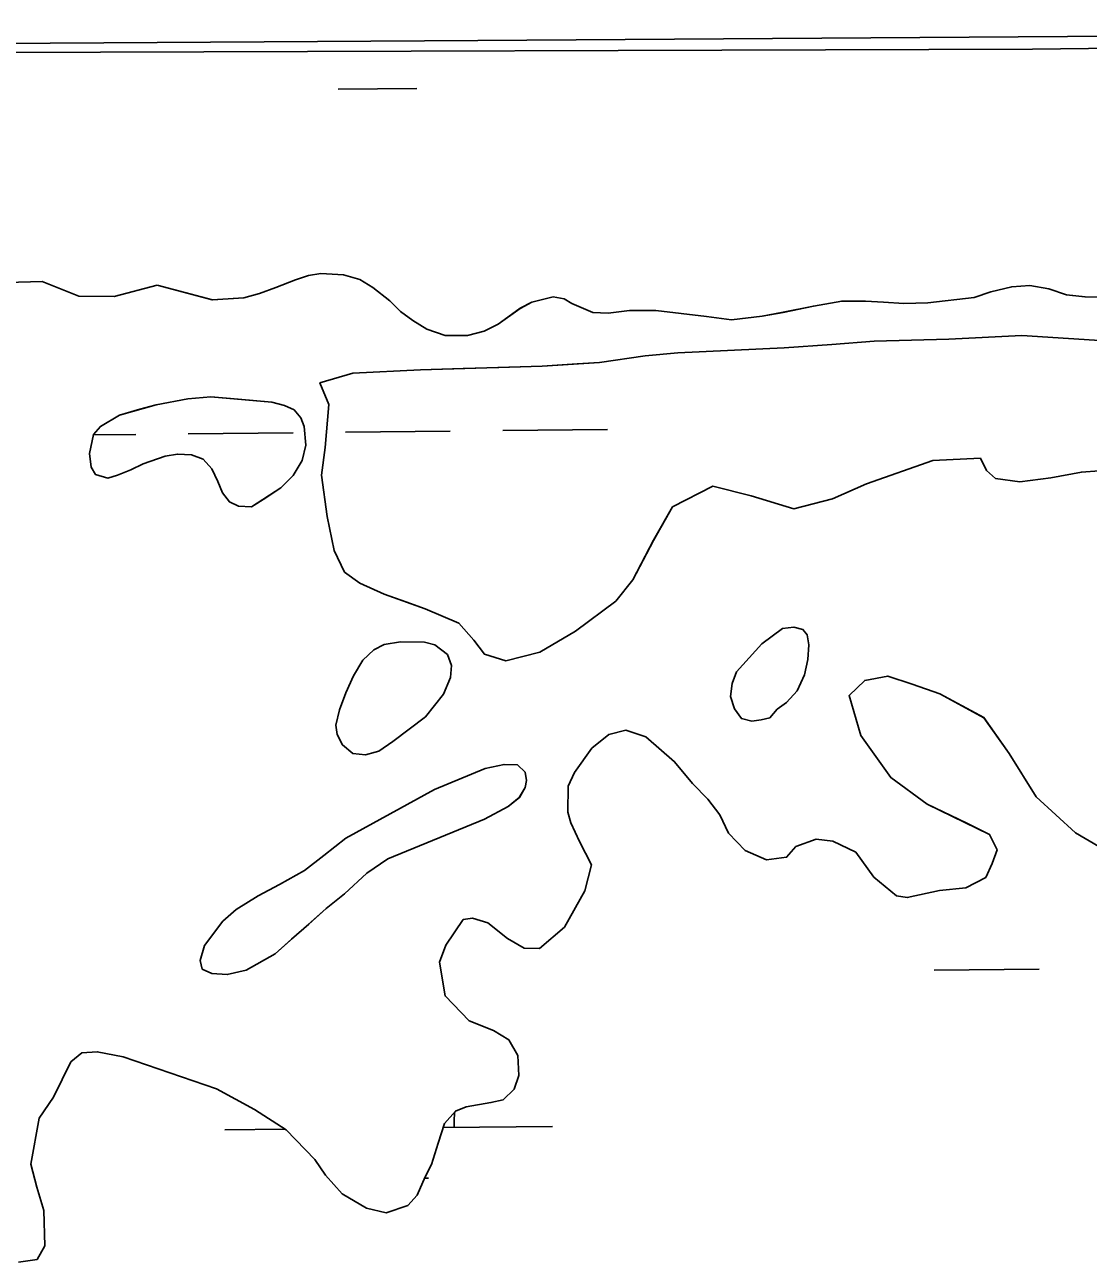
# Model space of a CAD drawing. Extents: x 3734862 to 3772949, y 391520 to 417239.
# Drawn here: x 3739323.8 to 3739648.5, y 413952.1 to 414329.9 of the extents above; entities that cross this region are included whole.
import ezdxf

# ---------------------------------------------------------------- set-up
doc = ezdxf.new("R2010")
doc.units = 0
doc.layers.add('V-TOPO-SHOR', color=7, linetype='Continuous')
doc.layers.add('V-WETL-SWMP', color=7, linetype='Continuous')

msp = doc.modelspace()

# ---------------------------------------------------------------- linework, layer by layer
at = {"layer": 'V-TOPO-SHOR'}
for p, q in [((3740058.3, 414329.12), (3739462.08, 414325.07)), ((3739462.08, 414325.07), (3738957.12, 414322.02))]:
    msp.add_line(p, q, dxfattribs=at)
for points in [[(3739318.38, 414251.17), (3739329.16, 414251.46), (3739340.33, 414247.06), (3739351.11, 414246.89), (3739364.29, 414250.42)], [(3739381.09, 414245.93), (3739390.73, 414246.56), (3739395.47, 414247.86), (3739400.51, 414249.64), (3739406.44, 414252), (3739410.4, 414253.32), (3739414.24, 414253.94), (3739421.12, 414253.53), (3739426.1, 414252.08), (3739430.09, 414249.65), (3739435.24, 414245.64), (3739438.53, 414242.34), (3739442.31, 414239.62), (3739446.6, 414237), (3739452.17, 414235.04), (3739458.95, 414235.03), (3739464.08, 414236.32), (3739468.35, 414238.51), (3739475.01, 414243.32), (3739478.58, 414245.22), (3739485.09, 414246.79), (3739488.52, 414246.24), (3739490.86, 414244.83), (3739497.2, 414242.07), (3739501.92, 414241.89), (3739508.42, 414242.67), (3739516.48, 414242.64), (3739531.97, 414240.81), (3739539.53, 414239.8), (3739548.88, 414240.93), (3739555.29, 414242.1), (3739564.56, 414244.02), (3739573.23, 414245.55), (3739580.51, 414245.52), (3739585.91, 414245.24), (3739592.19, 414244.74), (3739599.47, 414245.02), (3739613.65, 414246.66), (3739618.69, 414248.34), (3739625.11, 414249.91), (3739630.62, 414250.31), (3739636.4, 414249.23), (3739641.87, 414247.47), (3739647.47, 414246.79), (3739655.43, 414246.76)], [(3739364.29, 414250.42), (3739381.09, 414245.93)], [(3739656.66, 414233.19), (3739628.19, 414235.03), (3739605.86, 414233.92), (3739583.14, 414233.31), (3739570.15, 414232.24), (3739555.59, 414231.3), (3739523.22, 414229.77), (3739513.18, 414228.85), (3739499.29, 414226.81), (3739492.41, 414226.34), (3739481.78, 414225.62), (3739468.5, 414225.25), (3739457.69, 414224.94), (3739444.6, 414224.56), (3739423.95, 414223.52), (3739413.94, 414220.56)], [(3739413.94, 414220.56), (3739416.65, 414213.95), (3739415.49, 414200.85), (3739414.42, 414192.43), (3739416.09, 414179.76), (3739418.26, 414169.41), (3739421.43, 414162.8), (3739426.07, 414159.44), (3739433.51, 414156.04), (3739440.5, 414153.58), (3739446.09, 414151.62), (3739456.33, 414147.23), (3739460.93, 414142), (3739464.14, 414137.73), (3739470.66, 414135.75), (3739481.02, 414138.4), (3739491.9, 414144.78), (3739504.23, 414153.95), (3739509.49, 414160.42), (3739515.78, 414172.51), (3739521.57, 414182.72), (3739533.86, 414189.08), (3739545.52, 414186.08), (3739558.58, 414182.11), (3739570.35, 414185.2), (3739580.73, 414189.72), (3739601, 414196.89), (3739615.53, 414197.59), (3739617.35, 414193.81), (3739620.12, 414191.42), (3739627.6, 414190.36), (3739636.99, 414191.61), (3739646.39, 414193.33), (3739657.18, 414194.1)], [(3739359.93, 414195.86), (3739366.66, 414198.21), (3739370.41, 414198.84), (3739374.73, 414198.57), (3739378.25, 414197.23), (3739380.96, 414194.34), (3739382.77, 414190.47), (3739384.19, 414187), (3739386.31, 414184.21), (3739389.04, 414182.88), (3739393.08, 414182.72), (3739397.45, 414185.5), (3739402.03, 414188.48), (3739405.73, 414192.26), (3739408.46, 414196.84), (3739409.62, 414201.54), (3739409.13, 414207.26), (3739408.09, 414209.93), (3739406.06, 414212.33), (3739403.13, 414213.66), (3739399.21, 414214.7), (3739388.99, 414215.56), (3739380.63, 414216.29), (3739373.64, 414215.71), (3739363.96, 414213.9), (3739358.92, 414212.51), (3739352.79, 414210.74), (3739346.93, 414207.29), (3739344.82, 414204.77), (3739343.54, 414198.98), (3739344.07, 414194.84), (3739345.41, 414192.55), (3739349.23, 414191.51), (3739352.09, 414192.35), (3739356.16, 414194.05), (3739359.93, 414195.86)], [(3739553.48, 414120.95), (3739556.37, 414122.97), (3739559.58, 414126.56), (3739561.82, 414131.45), (3739562.88, 414136.15), (3739563.15, 414140.58), (3739562.61, 414143.64), (3739561.36, 414145.33), (3739558.61, 414145.97), (3739555.16, 414145.63), (3739548.78, 414140.91), (3739541.07, 414132.37), (3739539.73, 414128.76), (3739539.27, 414124.83), (3739540.49, 414121.07), (3739542.6, 414118.08), (3739545.74, 414117.34), (3739548.6, 414117.68), (3739551.27, 414118.33), (3739553.48, 414120.95)], [(3739436.2, 414111.05), (3739446.17, 414118.67), (3739451.69, 414125.57), (3739453.74, 414130.65), (3739454.1, 414134.29), (3739452.87, 414137.65), (3739448.98, 414140.57), (3739445.85, 414141.41), (3739438.47, 414141.53), (3739433.53, 414140.72), (3739430.36, 414139.1), (3739427.06, 414135.91), (3739424.22, 414131.13), (3739421.87, 414125.95), (3739419.92, 414120.77), (3739418.76, 414116.06), (3739419.21, 414113.2), (3739420.83, 414110.03), (3739423.93, 414107.42), (3739427.86, 414107.06), (3739430.83, 414107.8), (3739431.92, 414108.17), (3739436.2, 414111.05)], [(3739661.77, 414073.12), (3739644.6, 414083.24), (3739632.59, 414094.22), (3739624.37, 414107.47), (3739616.58, 414118.38), (3739603.11, 414125.62), (3739594.73, 414128.57), (3739587.27, 414131.04), (3739580.22, 414129.75), (3739575.46, 414125.14), (3739579.01, 414112.9), (3739588.17, 414100.1), (3739599.28, 414091.95), (3739611.37, 414086.13), (3739618.34, 414082.73), (3739620.61, 414078.01), (3739619.14, 414073.82), (3739617.19, 414069.63), (3739611.05, 414066.45), (3739603.07, 414065.64), (3739593.2, 414063.46), (3739589.92, 414063.99), (3739582.99, 414069.72), (3739577.49, 414077.31), (3739570.52, 414080.7), (3739565.37, 414081.25), (3739559.24, 414079.01), (3739556.38, 414075.78), (3739550.27, 414074.94), (3739543.76, 414077.86), (3739538.69, 414083.1), (3739535.97, 414088.76), (3739532.3, 414093.51), (3739527.69, 414098.27), (3739522.18, 414104.92), (3739513.4, 414112.56), (3739507.34, 414114.54), (3739502.16, 414113.21), (3739496.94, 414109.08), (3739491.66, 414101.67), (3739489.72, 414097.48), (3739489.59, 414089.52), (3739490.47, 414086.23), (3739493.19, 414080.56), (3739496.83, 414073.47), (3739494.82, 414065.54), (3739488.55, 414054.39), (3739480.95, 414047.96), (3739476.26, 414048.03), (3739471.16, 414050.93), (3739465.14, 414055.71), (3739460.48, 414057.19), (3739457.66, 414056.77), (3739452.38, 414048.89), (3739450.42, 414043.77), (3739452.12, 414033.43), (3739459.5, 414025.82), (3739466.95, 414022.88), (3739471.59, 414019.99), (3739474.32, 414015.26), (3739474.69, 414009.17), (3739473.22, 414004.97), (3739469.88, 414001.75), (3739466.12, 414000.87), (3739458.6, 413999.59), (3739455.3, 413998.23), (3739451.96, 413994.54), (3739449.99, 413988.48), (3739448, 413981.95), (3739446.07, 413978.24), (3739443.64, 413972.65), (3739440.77, 413969.42), (3739434.17, 413967.18), (3739428.11, 413968.69), (3739420.68, 413973.03), (3739415.62, 413978.73), (3739412.42, 413983.47), (3739403.66, 413992.52), (3739393.92, 413998.77), (3739382.31, 414005.05), (3739353.88, 414014.89), (3739345.94, 414016.42), (3739341.25, 414016.03), (3739337.93, 414013.27), (3739332.6, 414002.58), (3739328.27, 413996.09), (3739325.7, 413982.07), (3739327.46, 413975.02), (3739329.69, 413967.95), (3739329.98, 413957.17), (3739327.57, 413952.99), (3739321.93, 413952.14)], [(3739434.63, 414075.26), (3739464.16, 414087.37), (3739471.4, 414091.29), (3739474.8, 414093.99), (3739476.62, 414097.01), (3739476.95, 414099.17), (3739476.59, 414101.73), (3739474.27, 414103.94), (3739470.14, 414104.1), (3739464.41, 414102.82), (3739448.85, 414096.48), (3739421.84, 414081.57), (3739415.16, 414076.26), (3739409.18, 414071.73), (3739401.63, 414067.43), (3739395.08, 414063.99), (3739388.31, 414059.77), (3739384.32, 414056.29), (3739378.69, 414048.81), (3739377.33, 414044.21), (3739377.98, 414041.64), (3739380.91, 414040.31), (3739385.63, 414039.94), (3739391.36, 414041.32), (3739400.3, 414046.29), (3739405.29, 414050.74), (3739410.49, 414055.38), (3739415.78, 414060.11), (3739421.46, 414064.55), (3739428.26, 414070.93), (3739434.63, 414075.26)]]:
    msp.add_lwpolyline(points, dxfattribs=at)
at = {"layer": 'V-WETL-SWMP'}
for p, q in [((3740334.91, 414329.88), (3739631.41, 414322.42)), ((3739631.41, 414322.42), (3738936.1, 414320.25)), ((3739419.54, 414310.19), (3739443.54, 414310.45)), ((3739318.38, 414251.16), (3739329.16, 414251.46)), ((3739329.16, 414251.46), (3739340.33, 414247.06)), ((3739400.51, 414249.63), (3739406.44, 414251.99)), ((3739406.44, 414251.99), (3739410.4, 414253.31)), ((3739410.4, 414253.31), (3739414.24, 414253.93)), ((3739414.24, 414253.93), (3739421.11, 414253.52)), ((3739421.11, 414253.52), (3739426.1, 414252.07)), ((3739426.1, 414252.07), (3739430.09, 414249.64)), ((3739351.11, 414246.88), (3739364.29, 414250.41)), ((3739364.29, 414250.41), (3739381.08, 414245.92)), ((3739390.73, 414246.55), (3739395.47, 414247.85)), ((3739395.47, 414247.85), (3739400.51, 414249.63)), ((3739430.09, 414249.64), (3739435.24, 414245.63)), ((3739613.65, 414246.65), (3739618.69, 414248.33)), ((3739618.69, 414248.33), (3739625.1, 414249.9)), ((3739625.1, 414249.9), (3739630.61, 414250.3)), ((3739630.61, 414250.3), (3739636.4, 414249.22)), ((3739636.4, 414249.22), (3739641.87, 414247.46)), ((3739641.87, 414247.46), (3739647.46, 414246.78)), ((3739340.33, 414247.06), (3739351.11, 414246.88)), ((3739381.08, 414245.92), (3739390.73, 414246.55)), ((3739435.24, 414245.63), (3739438.52, 414242.33)), ((3739475.01, 414243.31), (3739478.58, 414245.22)), ((3739478.58, 414245.22), (3739485.09, 414246.78)), ((3739485.09, 414246.78), (3739488.52, 414246.23)), ((3739488.52, 414246.23), (3739490.86, 414244.82)), ((3739490.86, 414244.82), (3739497.2, 414242.06)), ((3739555.29, 414242.09), (3739564.56, 414244.01)), ((3739564.56, 414244.01), (3739573.23, 414245.54)), ((3739573.23, 414245.54), (3739580.51, 414245.52)), ((3739580.51, 414245.52), (3739585.91, 414245.23)), ((3739585.91, 414245.23), (3739592.19, 414244.74)), ((3739592.19, 414244.74), (3739599.47, 414245.01)), ((3739599.47, 414245.01), (3739613.65, 414246.65)), ((3739647.46, 414246.78), (3739655.42, 414246.75)), ((3739438.52, 414242.33), (3739442.31, 414239.61)), ((3739468.34, 414238.5), (3739475.01, 414243.31)), ((3739497.2, 414242.06), (3739501.91, 414241.88)), ((3739501.91, 414241.88), (3739508.41, 414242.66)), ((3739508.41, 414242.66), (3739516.47, 414242.63)), ((3739516.47, 414242.63), (3739531.97, 414240.8)), ((3739531.97, 414240.8), (3739539.52, 414239.8)), ((3739539.52, 414239.8), (3739548.88, 414240.92)), ((3739548.88, 414240.92), (3739555.29, 414242.09)), ((3739442.31, 414239.61), (3739446.6, 414236.99)), ((3739446.6, 414236.99), (3739452.17, 414235.03)), ((3739458.95, 414235.02), (3739464.08, 414236.31)), ((3739464.08, 414236.31), (3739468.34, 414238.5)), ((3739452.17, 414235.03), (3739458.95, 414235.02)), ((3739421.73, 414205.47), (3739453.73, 414205.81)), ((3739469.73, 414205.98), (3739501.73, 414206.32)), ((3739344.79, 414204.66), (3739357.73, 414204.8)), ((3739373.73, 414204.97), (3739405.73, 414205.3)), ((3739587.27, 414131.03), (3739580.22, 414129.74)), ((3739594.72, 414128.57), (3739587.27, 414131.03)), ((3739580.22, 414129.74), (3739575.46, 414125.13)), ((3739603.11, 414125.62), (3739594.72, 414128.57)), ((3739575.46, 414125.13), (3739579, 414112.89)), ((3739616.58, 414118.37), (3739603.11, 414125.62)), ((3739624.37, 414107.47), (3739616.58, 414118.37)), ((3739502.16, 414113.21), (3739496.94, 414109.08)), ((3739507.34, 414114.53), (3739502.16, 414113.21)), ((3739513.4, 414112.56), (3739507.34, 414114.53)), ((3739522.18, 414104.92), (3739513.4, 414112.56)), ((3739579, 414112.89), (3739588.17, 414100.09)), ((3739496.94, 414109.08), (3739491.66, 414101.67)), ((3739632.59, 414094.21), (3739624.37, 414107.47)), ((3739527.69, 414098.27), (3739522.18, 414104.92)), ((3739491.66, 414101.67), (3739489.72, 414097.48)), ((3739588.17, 414100.09), (3739599.28, 414091.94)), ((3739489.72, 414097.48), (3739489.59, 414089.52)), ((3739532.3, 414093.51), (3739527.69, 414098.27)), ((3739535.97, 414088.76), (3739532.3, 414093.51)), ((3739644.59, 414083.24), (3739632.59, 414094.21)), ((3739489.59, 414089.52), (3739490.47, 414086.22)), ((3739538.69, 414083.09), (3739535.97, 414088.76)), ((3739599.28, 414091.94), (3739618.34, 414082.73)), ((3739490.47, 414086.22), (3739493.19, 414080.56)), ((3739543.76, 414077.86), (3739538.69, 414083.09)), ((3739565.37, 414081.25), (3739559.24, 414079.01)), ((3739570.51, 414080.7), (3739565.37, 414081.25)), ((3739618.34, 414082.73), (3739620.61, 414078.01)), ((3739661.77, 414073.12), (3739644.59, 414083.24)), ((3739493.19, 414080.56), (3739496.83, 414073.47)), ((3739550.27, 414074.94), (3739543.76, 414077.86)), ((3739559.24, 414079.01), (3739556.38, 414075.78)), ((3739577.49, 414077.31), (3739570.51, 414080.7)), ((3739582.99, 414069.72), (3739577.49, 414077.31)), ((3739620.61, 414078.01), (3739619.14, 414073.81)), ((3739496.83, 414073.47), (3739494.82, 414065.54)), ((3739556.38, 414075.78), (3739550.27, 414074.94)), ((3739619.14, 414073.81), (3739617.19, 414069.63)), ((3739589.92, 414063.98), (3739582.99, 414069.72)), ((3739611.05, 414066.45), (3739603.07, 414065.64)), ((3739617.19, 414069.63), (3739611.05, 414066.45)), ((3739494.82, 414065.54), (3739488.55, 414054.39)), ((3739593.19, 414063.46), (3739589.92, 414063.98)), ((3739603.07, 414065.64), (3739593.19, 414063.46)), ((3739457.66, 414056.77), (3739452.38, 414048.89)), ((3739460.48, 414057.19), (3739457.66, 414056.77)), ((3739465.14, 414055.71), (3739460.48, 414057.19)), ((3739471.15, 414050.93), (3739465.14, 414055.71)), ((3739476.26, 414048.03), (3739471.15, 414050.93)), ((3739488.55, 414054.39), (3739480.95, 414047.96)), ((3739452.38, 414048.89), (3739450.42, 414043.77)), ((3739480.95, 414047.96), (3739476.26, 414048.03)), ((3739450.42, 414043.77), (3739452.12, 414033.43)), ((3739601.46, 414041.29), (3739633.46, 414041.63)), ((3739452.12, 414033.43), (3739459.5, 414025.81)), ((3739459.5, 414025.81), (3739466.95, 414022.88)), ((3739466.95, 414022.88), (3739471.59, 414019.99)), ((3739471.59, 414019.99), (3739474.32, 414015.26)), ((3739337.93, 414013.27), (3739332.6, 414002.58)), ((3739341.25, 414016.03), (3739337.93, 414013.27)), ((3739345.94, 414016.42), (3739341.25, 414016.03)), ((3739353.89, 414014.89), (3739345.94, 414016.42)), ((3739382.31, 414005.05), (3739353.89, 414014.89)), ((3739474.32, 414015.26), (3739474.69, 414009.17)), ((3739474.69, 414009.17), (3739473.22, 414004.97)), ((3739332.6, 414002.58), (3739328.27, 413996.09)), ((3739393.92, 413998.77), (3739382.31, 414005.05)), ((3739469.88, 414001.75), (3739466.12, 414000.87)), ((3739473.22, 414004.97), (3739469.88, 414001.75)), ((3739403.66, 413992.52), (3739393.92, 413998.77)), ((3739455.3, 413998.24), (3739451.96, 413994.54)), ((3739458.6, 413999.59), (3739455.3, 413998.24)), ((3739466.12, 414000.87), (3739458.6, 413999.59)), ((3739328.27, 413996.09), (3739325.7, 413982.08)), ((3739451.96, 413994.54), (3739449.99, 413988.48)), ((3739384.9, 413992.57), (3739403.27, 413992.77)), ((3739412.42, 413983.47), (3739403.66, 413992.52)), ((3739451.55, 413993.28), (3739484.89, 413993.63)), ((3739449.99, 413988.48), (3739448.01, 413981.95)), ((3739415.62, 413978.73), (3739412.42, 413983.47)), ((3739325.7, 413982.08), (3739327.46, 413975.02)), ((3739448.01, 413981.95), (3739446.07, 413978.24)), ((3739420.68, 413973.03), (3739415.62, 413978.73)), ((3739446.07, 413978.24), (3739443.64, 413972.65)), ((3739445.87, 413977.78), (3739447.06, 413977.8)), ((3739327.46, 413975.02), (3739329.69, 413967.95)), ((3739428.11, 413968.69), (3739420.68, 413973.03)), ((3739443.64, 413972.65), (3739440.77, 413969.42)), ((3739329.69, 413967.95), (3739329.98, 413957.17)), ((3739434.17, 413967.18), (3739428.11, 413968.69)), ((3739440.77, 413969.42), (3739434.17, 413967.18)), ((3739329.98, 413957.17), (3739327.57, 413952.99)), ((3739327.57, 413952.99), (3739321.93, 413952.15))]:
    msp.add_line(p, q, dxfattribs=at)
msp.add_lwpolyline([(3739657.18, 414194.1), (3739646.39, 414193.33), (3739636.99, 414191.61), (3739627.6, 414190.36), (3739620.12, 414191.42), (3739617.35, 414193.81), (3739615.53, 414197.59), (3739601, 414196.89), (3739580.73, 414189.72), (3739570.35, 414185.2), (3739558.58, 414182.11), (3739545.52, 414186.08), (3739533.86, 414189.08), (3739521.57, 414182.72), (3739515.78, 414172.5), (3739509.49, 414160.42), (3739504.23, 414153.95), (3739491.9, 414144.78), (3739481.02, 414138.4), (3739470.66, 414135.75), (3739464.14, 414137.73), (3739460.93, 414142), (3739456.33, 414147.23), (3739446.09, 414151.62), (3739433.51, 414156.04), (3739426.06, 414159.44), (3739421.43, 414162.8), (3739418.26, 414169.41), (3739416.09, 414179.75), (3739414.42, 414192.43), (3739415.5, 414200.85), (3739416.65, 414213.95), (3739413.94, 414220.56), (3739423.95, 414223.52), (3739444.6, 414224.56), (3739481.78, 414225.62), (3739499.29, 414226.81), (3739513.18, 414228.85), (3739523.22, 414229.76), (3739555.59, 414231.3), (3739570.15, 414232.24), (3739583.14, 414233.31), (3739605.86, 414233.92), (3739628.19, 414235.03), (3739656.66, 414233.19)], dxfattribs=at)
for points in [[(3739359.93, 414195.86), (3739356.16, 414194.05), (3739352.1, 414192.35), (3739349.23, 414191.51), (3739345.41, 414192.55), (3739344.07, 414194.84), (3739343.54, 414198.98), (3739344.82, 414204.77), (3739346.93, 414207.29), (3739352.79, 414210.74), (3739363.96, 414213.9), (3739373.64, 414215.71), (3739380.63, 414216.29), (3739399.21, 414214.71), (3739403.13, 414213.66), (3739406.06, 414212.33), (3739408.09, 414209.93), (3739409.13, 414207.26), (3739409.62, 414201.54), (3739408.46, 414196.84), (3739405.73, 414192.26), (3739402.03, 414188.48), (3739393.08, 414182.72), (3739389.04, 414182.88), (3739386.31, 414184.21), (3739384.19, 414187), (3739382.77, 414190.47), (3739380.96, 414194.33), (3739378.26, 414197.23), (3739374.73, 414198.57), (3739370.41, 414198.84), (3739366.66, 414198.21)], [(3739553.48, 414120.95), (3739551.27, 414118.33), (3739548.6, 414117.68), (3739545.74, 414117.34), (3739542.6, 414118.08), (3739540.49, 414121.07), (3739539.27, 414124.83), (3739539.73, 414128.76), (3739541.07, 414132.37), (3739548.79, 414140.91), (3739555.16, 414145.63), (3739558.61, 414145.97), (3739561.36, 414145.33), (3739562.61, 414143.64), (3739563.15, 414140.58), (3739562.88, 414136.15), (3739561.82, 414131.45), (3739559.57, 414126.56), (3739556.37, 414122.97)], [(3739436.2, 414111.05), (3739431.92, 414108.17), (3739430.83, 414107.8), (3739427.87, 414107.06), (3739423.93, 414107.42), (3739420.83, 414110.03), (3739419.21, 414113.2), (3739418.76, 414116.06), (3739419.92, 414120.77), (3739421.87, 414125.95), (3739424.22, 414131.13), (3739427.06, 414135.91), (3739430.36, 414139.1), (3739433.53, 414140.72), (3739438.47, 414141.53), (3739445.85, 414141.41), (3739448.98, 414140.57), (3739452.87, 414137.65), (3739454.1, 414134.29), (3739453.74, 414130.65), (3739451.69, 414125.57), (3739446.16, 414118.67)], [(3739434.63, 414075.26), (3739428.26, 414070.93), (3739421.46, 414064.55), (3739415.78, 414060.11), (3739400.3, 414046.29), (3739391.36, 414041.32), (3739385.63, 414039.94), (3739380.91, 414040.31), (3739377.98, 414041.64), (3739377.33, 414044.21), (3739378.69, 414048.81), (3739384.32, 414056.29), (3739388.32, 414059.77), (3739395.08, 414063.99), (3739401.63, 414067.43), (3739409.18, 414071.73), (3739415.16, 414076.26), (3739421.84, 414081.57), (3739448.85, 414096.48), (3739464.41, 414102.82), (3739470.14, 414104.1), (3739474.27, 414103.94), (3739476.59, 414101.73), (3739476.95, 414099.17), (3739476.62, 414097.01), (3739474.79, 414093.99), (3739471.4, 414091.29), (3739464.16, 414087.37)]]:
    msp.add_lwpolyline(points, close=True, dxfattribs=at)
msp.add_arc((3739490.13, 413994.16), 35.25, 173.7245, 181.377, dxfattribs=at)

doc.saveas('drawing.dxf')
